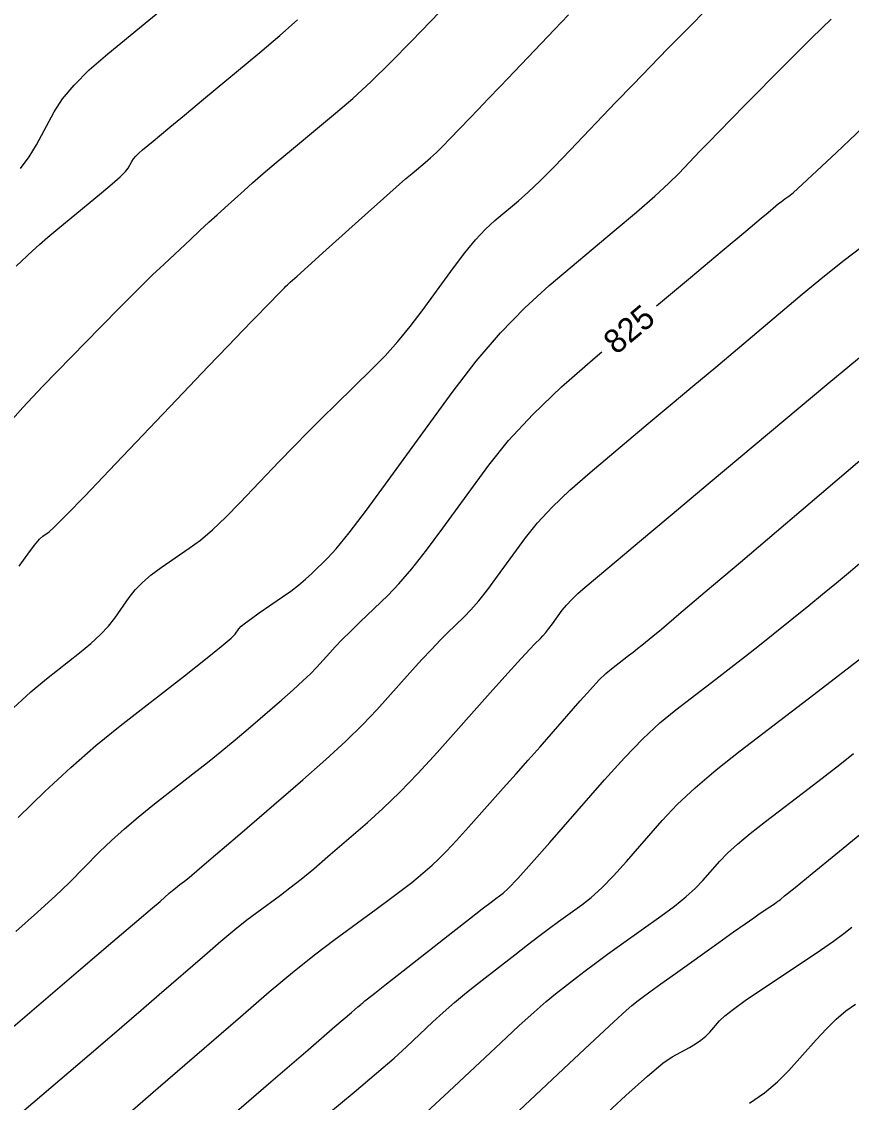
# Model space of a CAD drawing. Extents: x 2082232 to 2083549, y 592624 to 593832.
# Drawn here: x 2083500.35 to 2083524.71, y 593007.02 to 593038.75 of the extents above; entities that cross this region are included whole.
import ezdxf

# ---------------------------------------------------------------- set-up
doc = ezdxf.new("R2010")
doc.units = 0
doc.layers.add('DT_X_Contour_Major', color=7, linetype='Continuous')
doc.layers.add('DT_X_Contour_Minor', color=7, linetype='Continuous')

msp = doc.modelspace()

# ---------------------------------------------------------------- linework, layer by layer
at = {"layer": 'DT_X_Contour_Major'}
for points in [[(2083518.994, 593030.402), (2083519.992, 593031.239), (2083520.923, 593032.021), (2083521.612, 593032.6), (2083522.06, 593032.976), (2083522.267, 593033.149), (2083522.496, 593033.341), (2083522.576, 593033.408), (2083522.647, 593033.464), (2083522.708, 593033.51), (2083522.758, 593033.546), (2083522.88, 593033.626), (2083523.002, 593033.729), (2083523.274, 593033.978), (2083523.698, 593034.373), (2083524.274, 593034.913), (2083526.01, 593036.548), (2083526.623, 593037.14), (2083527.162, 593037.688), (2083527.626, 593038.193), (2083528.014, 593038.655), (2083528.951, 593039.828)], [(2083500.193, 593031.575), (2083500.675, 593032.025), (2083500.878, 593032.209), (2083501.124, 593032.424), (2083501.414, 593032.67), (2083501.748, 593032.946), (2083502.696, 593033.723), (2083503.012, 593033.987), (2083503.248, 593034.196), (2083503.406, 593034.351), (2083503.484, 593034.451), (2083503.586, 593034.644), (2083503.635, 593034.72), (2083503.703, 593034.802), (2083503.792, 593034.89), (2083503.901, 593034.984), (2083504.218, 593035.244), (2083504.399, 593035.394), (2083504.706, 593035.648), (2083505.138, 593036.008), (2083505.695, 593036.471), (2083507.347, 593037.848), (2083507.934, 593038.346), (2083508.455, 593038.807)], [(2083500.181, 593012.035), (2083500.825, 593012.605), (2083501.346, 593013.082), (2083501.745, 593013.468), (2083502.644, 593014.372), (2083502.994, 593014.712), (2083503.37, 593015.054), (2083503.773, 593015.397), (2083504.202, 593015.741), (2083505.38, 593016.661), (2083505.812, 593017.003), (2083506.227, 593017.338), (2083506.624, 593017.666), (2083507.002, 593017.987), (2083507.988, 593018.835), (2083508.33, 593019.134), (2083508.614, 593019.393), (2083508.843, 593019.612), (2083509.014, 593019.792), (2083509.397, 593020.22), (2083509.56, 593020.397), (2083509.764, 593020.606), (2083510.007, 593020.849), (2083510.291, 593021.124), (2083511.101, 593021.902), (2083511.43, 593022.244), (2083511.809, 593022.687), (2083512.24, 593023.231), (2083512.721, 593023.876), (2083514.072, 593025.729), (2083514.647, 593026.448), (2083515.357, 593027.213), (2083516.205, 593028.026), (2083517.188, 593028.885), (2083517.386, 593029.051)], [(2083509.318, 593006.649), (2083510.12, 593007.32), (2083510.775, 593007.878), (2083511.286, 593008.322), (2083511.65, 593008.653), (2083512.429, 593009.384), (2083512.733, 593009.662), (2083513.061, 593009.948), (2083513.414, 593010.241), (2083513.79, 593010.542), (2083514.828, 593011.354), (2083515.2, 593011.644), (2083515.539, 593011.903), (2083515.846, 593012.132), (2083516.119, 593012.331), (2083516.804, 593012.821), (2083517.078, 593013.039), (2083517.386, 593013.323), (2083517.729, 593013.674), (2083518.106, 593014.092), (2083519.158, 593015.296), (2083519.596, 593015.762), (2083520.124, 593016.259), (2083520.739, 593016.785), (2083521.443, 593017.342), (2083523.439, 593018.866), (2083524.123, 593019.39), (2083524.679, 593019.818), (2083525.106, 593020.15)]]:
    msp.add_lwpolyline(points, dxfattribs=at)
at = {"layer": 'DT_X_Contour_Minor'}
for points in [[(2083499.942, 593026.911), (2083500.391, 593027.426), (2083500.967, 593028.034), (2083502.673, 593029.78), (2083503.269, 593030.387), (2083503.778, 593030.898), (2083504.199, 593031.314), (2083504.534, 593031.633), (2083505.308, 593032.357), (2083505.589, 593032.619), (2083505.851, 593032.861), (2083506.093, 593033.083), (2083506.316, 593033.285), (2083506.886, 593033.797), (2083507.133, 593034.016), (2083507.448, 593034.287), (2083507.831, 593034.611), (2083508.281, 593034.988), (2083509.572, 593036.064), (2083510.075, 593036.498), (2083510.613, 593036.995), (2083511.186, 593037.554), (2083511.796, 593038.175), (2083513.47, 593039.915)], [(2083499.979, 593018.474), (2083500.623, 593019.071), (2083501.08, 593019.459), (2083502.049, 593020.217), (2083502.387, 593020.494), (2083502.673, 593020.756), (2083502.908, 593021.004), (2083503.091, 593021.238), (2083503.511, 593021.842), (2083503.687, 593022.067), (2083503.902, 593022.288), (2083504.156, 593022.506), (2083504.447, 593022.721), (2083505.276, 593023.288), (2083505.602, 593023.531), (2083505.958, 593023.834), (2083506.345, 593024.197), (2083506.762, 593024.621), (2083507.915, 593025.832), (2083508.343, 593026.277), (2083508.762, 593026.706), (2083509.172, 593027.118), (2083509.574, 593027.513), (2083510.632, 593028.544), (2083511.023, 593028.942), (2083511.4, 593029.361), (2083511.764, 593029.802), (2083512.116, 593030.264), (2083513.035, 593031.526), (2083513.369, 593031.967), (2083513.682, 593032.344), (2083513.974, 593032.658), (2083514.244, 593032.908), (2083514.937, 593033.49), (2083515.227, 593033.746), (2083515.577, 593034.08), (2083515.988, 593034.491), (2083516.46, 593034.978), (2083517.798, 593036.382), (2083518.302, 593036.908), (2083518.812, 593037.436), (2083519.327, 593037.964), (2083519.848, 593038.494), (2083521.244, 593039.907)], [(2083500.286, 593022.76), (2083500.535, 593023.111), (2083500.732, 593023.375), (2083500.879, 593023.553), (2083500.974, 593023.644), (2083501.16, 593023.772), (2083501.323, 593023.92), (2083501.672, 593024.27), (2083502.206, 593024.822), (2083502.927, 593025.575), (2083505.095, 593027.852), (2083505.832, 593028.625), (2083506.416, 593029.236), (2083506.848, 593029.686), (2083507.127, 593029.974), (2083507.667, 593030.528), (2083507.847, 593030.712), (2083507.981, 593030.848), (2083508.069, 593030.937), (2083508.111, 593030.979), (2083508.162, 593031.026), (2083508.241, 593031.098), (2083508.44, 593031.277), (2083508.759, 593031.564), (2083509.197, 593031.959), (2083510.525, 593033.154), (2083510.979, 593033.561), (2083511.346, 593033.887), (2083511.624, 593034.131), (2083511.814, 593034.293), (2083512.203, 593034.617), (2083512.358, 593034.752), (2083512.53, 593034.913), (2083512.721, 593035.099), (2083512.929, 593035.312), (2083513.507, 593035.913), (2083513.752, 593036.168), (2083514.053, 593036.482), (2083514.409, 593036.855), (2083514.821, 593037.287), (2083515.993, 593038.517), (2083516.409, 593038.951)], [(2083500.32, 593034.437), (2083500.58, 593034.779), (2083500.795, 593035.135), (2083501.308, 593036.102), (2083501.55, 593036.48), (2083501.893, 593036.89), (2083502.337, 593037.331), (2083502.882, 593037.803), (2083504.469, 593039.103)], [(2083500.256, 593015.382), (2083501.035, 593016.146), (2083501.794, 593016.85), (2083502.531, 593017.493), (2083503.248, 593018.075), (2083505.132, 593019.546), (2083505.755, 593020.036), (2083506.212, 593020.403), (2083506.502, 593020.647), (2083506.626, 593020.768), (2083506.735, 593020.924), (2083506.803, 593020.998), (2083506.924, 593021.1), (2083507.1, 593021.231), (2083507.328, 593021.392), (2083508.01, 593021.858), (2083508.256, 593022.033), (2083508.482, 593022.206), (2083508.688, 593022.378), (2083508.876, 593022.549), (2083509.348, 593023.003), (2083509.592, 593023.273), (2083509.967, 593023.742), (2083510.474, 593024.411), (2083511.114, 593025.279), (2083512.994, 593027.86), (2083513.701, 593028.782), (2083514.41, 593029.613), (2083515.123, 593030.352), (2083515.838, 593030.999), (2083517.75, 593032.604), (2083518.406, 593033.161), (2083518.941, 593033.629), (2083519.355, 593034.006), (2083519.647, 593034.294), (2083520.266, 593034.943), (2083520.523, 593035.21), (2083520.83, 593035.527), (2083521.189, 593035.893), (2083521.598, 593036.308), (2083522.755, 593037.479), (2083523.166, 593037.893), (2083523.529, 593038.254), (2083523.846, 593038.563), (2083524.115, 593038.821)], [(2083499.274, 593008.529), (2083502.096, 593010.938), (2083503.035, 593011.74), (2083503.734, 593012.338), (2083504.195, 593012.732), (2083504.417, 593012.922), (2083504.689, 593013.158), (2083504.785, 593013.241), (2083504.868, 593013.31), (2083504.94, 593013.368), (2083504.999, 593013.412), (2083505.139, 593013.515), (2083505.276, 593013.626), (2083505.579, 593013.883), (2083506.05, 593014.286), (2083506.687, 593014.833), (2083508.611, 593016.488), (2083509.288, 593017.082), (2083509.875, 593017.622), (2083510.373, 593018.11), (2083510.782, 593018.544), (2083511.754, 593019.63), (2083512.096, 593020.009), (2083512.392, 593020.33), (2083512.644, 593020.593), (2083512.851, 593020.799), (2083513.344, 593021.272), (2083513.544, 593021.48), (2083513.774, 593021.749), (2083514.036, 593022.08), (2083514.328, 593022.472), (2083515.149, 593023.598), (2083515.499, 593024.035), (2083515.931, 593024.5), (2083516.446, 593024.994), (2083517.043, 593025.516), (2083518.748, 593026.947), (2083519.394, 593027.49), (2083520.054, 593028.044), (2083520.729, 593028.61), (2083523.272, 593030.745), (2083523.927, 593031.286), (2083524.501, 593031.743), (2083524.993, 593032.115)], [(2083500.154, 593006.554), (2083502.001, 593008.131), (2083502.67, 593008.703), (2083503.291, 593009.236), (2083503.865, 593009.73), (2083504.392, 593010.185), (2083505.732, 593011.346), (2083506.205, 593011.751), (2083506.616, 593012.094), (2083506.967, 593012.376), (2083507.257, 593012.596), (2083507.95, 593013.103), (2083508.231, 593013.316), (2083508.557, 593013.575), (2083508.928, 593013.881), (2083509.342, 593014.234), (2083510.507, 593015.235), (2083510.962, 593015.646), (2083511.454, 593016.126), (2083511.984, 593016.676), (2083512.55, 593017.295), (2083514.111, 593019.04), (2083514.631, 593019.621), (2083515.021, 593020.053), (2083515.282, 593020.338), (2083515.412, 593020.475), (2083515.587, 593020.643), (2083515.658, 593020.716), (2083515.739, 593020.812), (2083515.832, 593020.929), (2083515.936, 593021.068), (2083516.227, 593021.468), (2083516.351, 593021.622), (2083516.504, 593021.787), (2083516.687, 593021.963), (2083516.899, 593022.148), (2083517.865, 593022.959), (2083518.496, 593023.489), (2083519.397, 593024.245), (2083520.568, 593025.227), (2083524.049, 593028.149), (2083525.279, 593029.165)], [(2083503.536, 593006.728), (2083504.367, 593007.447), (2083506.776, 593009.533), (2083507.624, 593010.261), (2083508.364, 593010.878), (2083508.994, 593011.384), (2083509.515, 593011.78), (2083510.76, 593012.69), (2083511.187, 593013.005), (2083511.536, 593013.268), (2083511.806, 593013.477), (2083511.997, 593013.634), (2083512.402, 593013.983), (2083512.583, 593014.151), (2083512.822, 593014.393), (2083513.118, 593014.71), (2083513.473, 593015.101), (2083514.495, 593016.244), (2083514.87, 593016.665), (2083515.229, 593017.07), (2083515.573, 593017.46), (2083515.901, 593017.834), (2083516.754, 593018.811), (2083517.051, 593019.144), (2083517.303, 593019.413), (2083517.509, 593019.616), (2083517.669, 593019.753), (2083518.036, 593020.034), (2083518.172, 593020.138), (2083518.304, 593020.241), (2083518.432, 593020.342), (2083518.557, 593020.441), (2083518.884, 593020.705), (2083519.137, 593020.915), (2083519.65, 593021.349), (2083520.423, 593022.005), (2083521.457, 593022.884), (2083524.559, 593025.525), (2083525.638, 593026.442)], [(2083504.358, 593004.761), (2083507.672, 593007.621), (2083508.764, 593008.563), (2083509.553, 593009.243), (2083510.04, 593009.663), (2083510.225, 593009.821), (2083510.314, 593009.895), (2083510.344, 593009.921), (2083510.369, 593009.942), (2083510.389, 593009.959), (2083510.403, 593009.972), (2083510.433, 593009.999), (2083510.511, 593010.062), (2083510.723, 593010.23), (2083511.07, 593010.502), (2083511.552, 593010.88), (2083513.014, 593012.025), (2083513.504, 593012.409), (2083513.877, 593012.699), (2083514.134, 593012.897), (2083514.274, 593013.002), (2083514.492, 593013.158), (2083514.639, 593013.295), (2083514.916, 593013.59), (2083515.323, 593014.043), (2083515.86, 593014.653), (2083517.466, 593016.492), (2083518.048, 593017.138), (2083518.591, 593017.695), (2083519.093, 593018.165), (2083519.556, 593018.548), (2083520.738, 593019.45), (2083521.175, 593019.786), (2083521.6, 593020.116), (2083522.013, 593020.442), (2083522.414, 593020.763), (2083523.468, 593021.612), (2083523.867, 593021.936), (2083524.272, 593022.269), (2083524.683, 593022.613), (2083525.101, 593022.966)], [(2083512.24, 593006.733), (2083512.898, 593007.334), (2083514.425, 593008.768), (2083514.955, 593009.262), (2083515.399, 593009.665), (2083515.757, 593009.979), (2083516.029, 593010.204), (2083516.641, 593010.683), (2083516.896, 593010.879), (2083517.201, 593011.107), (2083517.557, 593011.368), (2083517.964, 593011.661), (2083519.116, 593012.485), (2083519.517, 593012.783), (2083519.857, 593013.056), (2083520.136, 593013.305), (2083520.353, 593013.531), (2083520.85, 593014.1), (2083521.073, 593014.333), (2083521.371, 593014.604), (2083521.742, 593014.914), (2083522.187, 593015.263), (2083523.473, 593016.245), (2083523.938, 593016.603), (2083524.372, 593016.941), (2083524.774, 593017.26)], [(2083514.146, 593006.015), (2083516.421, 593008.153), (2083517.177, 593008.861), (2083517.737, 593009.383), (2083518.1, 593009.718), (2083518.268, 593009.866), (2083518.455, 593010.012), (2083518.575, 593010.102), (2083518.798, 593010.265), (2083519.122, 593010.498), (2083519.548, 593010.804), (2083520.819, 593011.713), (2083521.25, 593012.022), (2083521.592, 593012.264), (2083521.844, 593012.441), (2083522.006, 593012.552), (2083522.318, 593012.76), (2083522.422, 593012.83), (2083522.502, 593012.885), (2083522.557, 593012.923), (2083522.588, 593012.946), (2083522.637, 593012.987), (2083522.752, 593013.081), (2083523.06, 593013.333), (2083523.562, 593013.743), (2083524.257, 593014.311), (2083526.368, 593016.037)], [(2083517.291, 593006.479), (2083518.096, 593007.226), (2083518.725, 593007.788), (2083519.178, 593008.167), (2083519.455, 593008.361), (2083519.959, 593008.634), (2083520.138, 593008.739), (2083520.297, 593008.848), (2083520.436, 593008.963), (2083520.554, 593009.083), (2083520.843, 593009.409), (2083520.999, 593009.557), (2083521.251, 593009.756), (2083521.599, 593010.007), (2083522.042, 593010.31), (2083523.352, 593011.184), (2083523.806, 593011.492), (2083524.187, 593011.757), (2083524.493, 593011.981), (2083524.725, 593012.163)], [(2083521.721, 593006.996), (2083522.163, 593007.301), (2083522.548, 593007.62), (2083522.877, 593007.953), (2083523.68, 593008.859), (2083523.978, 593009.18), (2083524.269, 593009.461), (2083524.554, 593009.703), (2083524.833, 593009.907)]]:
    msp.add_lwpolyline(points, dxfattribs=at)

# ---------------------------------------------------------------- texts
at = {"layer": 'DT_X_Contour_Major'}
msp.add_text('825', height=0.7, rotation=40.0155, dxfattribs=at).set_placement((2083517.809, 593028.95))

doc.saveas('drawing.dxf')
